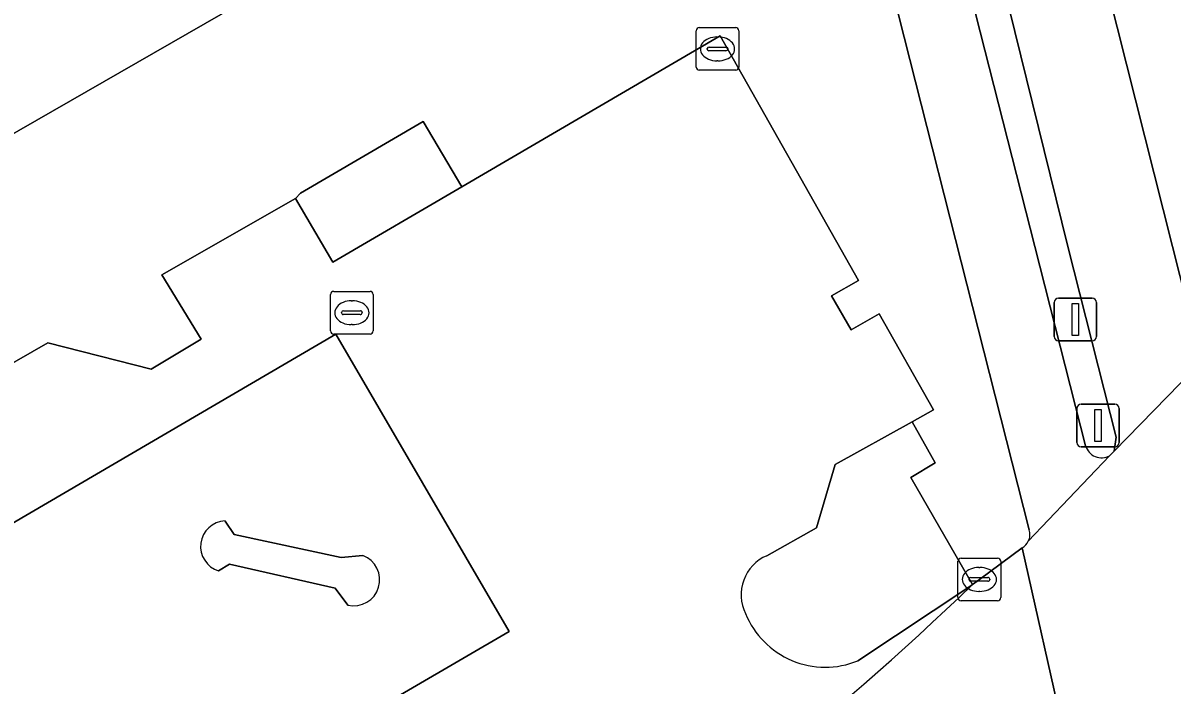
# Model space of a CAD drawing. Extents: x 158352 to 159489, y 383828 to 384603.
# Drawn here: x 159202.66 to 159229.58, y 383989.73 to 384005.24 of the extents above; entities that cross this region are included whole.
import ezdxf

# ---------------------------------------------------------------- set-up
doc = ezdxf.new("R2010")
doc.units = 0
for name, color, linetype in [('IMGEO_Berm_groen', 7, 'Continuous'), ('IMGEO_Berm_open', 7, 'Continuous'), ('IMGEO_Drukknoppaal', 7, 'Continuous'), ('IMGEO_Fietspad_gesloten', 7, 'Continuous'), ('IMGEO_Kolk', 7, 'Continuous'), ('IMGEO_Rijbaan_lokaal_open', 7, 'Continuous'), ('IMGEO_Rijbaan_regionaal_gesloten', 7, 'Continuous'), ('IMGEO_Rioolput', 7, 'Continuous'), ('IMGEO_Verkeerseiland_groen', 7, 'Continuous'), ('IMGEO_Verkeerseiland_open', 7, 'Continuous'), ('IMGEO_Verkeersregelinstallatiepaal', 7, 'Continuous'), ('IMGEO_Voetpad_open', 7, 'Continuous')]:
    doc.layers.add(name, color=color, linetype=linetype)

msp = doc.modelspace()

# ---------------------------------------------------------------- linework, layer by layer
at = {"layer": 'IMGEO_Berm_groen'}
for points in [[(159217.608, 384011.37), (159197.824, 384000)], [(159226.233, 383993.366), (159221.981, 384010.151)], [(159185.625, 383987.625), (159203.245, 383997.748), (159205.664, 383997.132), (159206.837, 383997.83), (159205.914, 383999.339), (159209.044, 384001.132), (159209.165, 384001.251), (159212.039, 384002.935), (159212.94, 384001.401), (159218.992, 384004.943), (159222.237, 383999.209), (159221.605, 383998.846), (159222.064, 383998.05), (159222.716, 383998.425), (159223.996, 383996.173), (159223.492, 383995.894), (159224.035, 383994.935), (159223.465, 383994.593), (159224.906, 383992.08), (159225.067, 383992.201), (159226.073, 383992.943)]]:
    msp.add_lwpolyline(points, dxfattribs=at)
for centre, radius, start, end in [((159225.894, 383993.254), 0.357, 333.336, 18.2533), ((159225.893, 383993.25), 0.356, 300.3627, 333.9669)]:
    msp.add_arc(centre, radius, start, end, dxfattribs=at)
at = {"layer": 'IMGEO_Berm_open'}
for points in [[(159223.492, 383995.894), (159221.687, 383994.896), (159221.253, 383993.407), (159220.085, 383992.757)], [(159222.222, 383990.294), (159224.866, 383992.05), (159224.906, 383992.08), (159223.465, 383994.593), (159224.035, 383994.935), (159223.492, 383995.894)]]:
    msp.add_lwpolyline(points, dxfattribs=at)
for centre, radius, start, end in [((159220.483, 383991.843), 0.997, 113.522, 206.2948), ((159221.459, 383992.163), 2.019, 202.1845, 292.2086)]:
    msp.add_arc(centre, radius, start, end, dxfattribs=at)
at = {"layer": 'IMGEO_Drukknoppaal'}
for p, q in [((159226.821, 383997.891), (159226.821, 383998.691)), ((159226.821, 383998.691), (159226.821, 383997.891)), ((159226.921, 383998.791), (159227.711, 383998.791)), ((159227.711, 383998.791), (159226.921, 383998.791)), ((159227.811, 383998.691), (159227.811, 383997.891)), ((159227.811, 383997.891), (159227.811, 383998.691)), ((159227.711, 383997.791), (159226.921, 383997.791)), ((159226.921, 383997.791), (159227.711, 383997.791))]:
    msp.add_line(p, q, dxfattribs=at)
msp.add_lwpolyline([(159227.241, 383998.666), (159227.391, 383998.666), (159227.391, 383997.916), (159227.241, 383997.916), (159227.241, 383998.666)], dxfattribs=at)
for centre, start, end in [((159226.921, 383998.691), 90, 180), ((159226.921, 383998.691), 90, 180), ((159227.711, 383998.691), 0, 90), ((159227.711, 383998.691), 360, 90), ((159226.921, 383997.891), 180, 270), ((159226.921, 383997.891), 180, 270), ((159227.711, 383997.891), 270, 0), ((159227.711, 383997.891), 270, 0)]:
    msp.add_arc(centre, 0.1, start, end, dxfattribs=at)
at = {"layer": 'IMGEO_Fietspad_gesloten'}
for points in [[(159230.126, 383997.965), (159229.939, 383998.616), (159229.59, 384000), (159226.35, 384012.865)], [(159139.352, 383966.321), (159163.947, 383980.489), (159183.59, 383991.819), (159197.824, 384000), (159217.608, 384011.37), (159219.861, 384012.651), (159220.27, 384012.844)], [(159224.214, 384011.517), (159224.789, 384009.451), (159225.487, 384006.73), (159227.14, 384000), (159228.274, 383995.535), (159228.227, 383995.21), (159230.702, 383997.748)]]:
    msp.add_lwpolyline(points, dxfattribs=at)
at = {"layer": 'IMGEO_Kolk'}
for p, q in [((159218.432, 384004.209), (159218.432, 384005.061)), ((159218.507, 384005.135), (159219.359, 384005.135)), ((159219.433, 384005.061), (159219.433, 384004.209)), ((159218.92, 384004.915), (159218.945, 384004.915)), ((159218.691, 384004.629), (159218.691, 384004.641)), ((159219.129, 384004.592), (159218.731, 384004.592)), ((159218.734, 384004.678), (159219.132, 384004.678)), ((159219.175, 384004.641), (159219.175, 384004.629)), ((159218.943, 384004.355), (159218.918, 384004.355)), ((159219.359, 384004.135), (159218.507, 384004.135)), ((159224.641, 383992.701), (159225.493, 383992.701)), ((159224.566, 383991.775), (159224.566, 383992.627)), ((159225.054, 383992.481), (159225.079, 383992.481)), ((159225.567, 383992.627), (159225.567, 383991.775)), ((159224.825, 383992.195), (159224.825, 383992.207)), ((159225.263, 383992.158), (159224.865, 383992.158)), ((159224.868, 383992.244), (159225.266, 383992.244)), ((159225.309, 383992.207), (159225.309, 383992.195)), ((159225.077, 383991.921), (159225.052, 383991.921)), ((159225.493, 383991.701), (159224.641, 383991.701))]:
    msp.add_line(p, q, dxfattribs=at)
for points in [[(159218.432, 384004.209), (159218.432, 384005.061)], [(159218.507, 384005.135), (159219.359, 384005.135)], [(159219.433, 384005.061), (159219.433, 384004.209)], [(159219.359, 384004.135), (159218.507, 384004.135)], [(159224.641, 383992.701), (159225.493, 383992.701)], [(159224.566, 383991.775), (159224.566, 383992.627)], [(159225.567, 383992.627), (159225.567, 383991.775)], [(159225.493, 383991.701), (159224.641, 383991.701)]]:
    msp.add_lwpolyline(points, dxfattribs=at)
for centre, radius, start, end in [((159218.509, 384005.059), 0.0765, 91.552, 178.448), ((159218.509, 384005.059), 0.0765, 91.552, 178.448), ((159219.357, 384005.059), 0.0765, 1.552, 88.448), ((159219.357, 384005.059), 0.0765, 1.552, 88.448), ((159218.731, 384004.638), 0.0403, 85.8775, 175.7526), ((159218.728, 384004.628), 0.0366, 178.938, 274.7102), ((159219.132, 384004.635), 0.043, 264.8664, 352.4533), ((159219.136, 384004.64), 0.0386, 1.7309, 96.639), ((159218.509, 384004.211), 0.0765, 181.552, 268.448), ((159218.509, 384004.211), 0.0765, 181.552, 268.448), ((159219.357, 384004.211), 0.0765, 271.552, 358.448), ((159219.357, 384004.211), 0.0765, 271.552, 358.448), ((159224.643, 383992.625), 0.0765, 91.552, 178.448), ((159224.643, 383992.625), 0.0765, 91.552, 178.448), ((159225.491, 383992.625), 0.0765, 1.552, 88.448), ((159225.491, 383992.625), 0.0765, 1.552, 88.448), ((159224.865, 383992.204), 0.0403, 85.8775, 175.7526), ((159224.862, 383992.194), 0.0366, 178.938, 274.7102), ((159225.266, 383992.201), 0.043, 264.8664, 352.4533), ((159225.27, 383992.206), 0.0386, 1.7309, 96.639), ((159224.643, 383991.777), 0.0765, 181.552, 268.448), ((159224.643, 383991.777), 0.0765, 181.552, 268.448), ((159225.491, 383991.777), 0.0765, 271.552, 358.448), ((159225.491, 383991.777), 0.0765, 271.552, 358.448)]:
    msp.add_arc(centre, radius, start, end, dxfattribs=at)
for centre, major_axis, ratio, start_param, end_param in [((159218.919, 384004.635), (-0.387, 0.002), 0.722429, 4.712389, 7.853982), ((159218.944, 384004.635), (-0.39, 0.002), 0.717154, 1.570796, 4.712389), ((159225.053, 383992.201), (-0.387, 0.002), 0.722429, 4.712389, 7.853982), ((159225.078, 383992.201), (-0.39, 0.002), 0.717154, 1.570796, 4.712389)]:
    msp.add_ellipse(centre, major_axis=major_axis, ratio=ratio, start_param=start_param, end_param=end_param, dxfattribs=at)
at = {"layer": 'IMGEO_Rijbaan_lokaal_open'}
for points in [[(159220.085, 383992.757), (159221.253, 383993.407), (159221.687, 383994.896), (159223.492, 383995.894), (159223.996, 383996.173), (159222.716, 383998.425), (159222.064, 383998.05), (159221.605, 383998.846), (159222.237, 383999.209), (159218.992, 384004.943), (159212.94, 384001.401), (159209.919, 383999.633), (159209.044, 384001.132), (159205.914, 383999.339), (159206.837, 383997.83), (159205.664, 383997.132), (159203.245, 383997.748), (159185.625, 383987.625), (159183.788, 383986.558), (159174.791, 383981.305), (159170.733, 383978.963), (159164.461, 383975.412)], [(159170.793, 383975.067), (159171.391, 383975.38), (159181.483, 383981.264), (159182.142, 383981.649), (159209.99, 383997.948), (159214.05, 383990.983), (159190.411, 383977.201)], [(159190.411, 383977.201), (159214.05, 383990.983), (159209.99, 383997.948), (159182.142, 383981.649)], [(159207.396, 383993.57), (159207.612, 383993.255), (159210.116, 383992.717), (159210.625, 383992.763)], [(159210.275, 383991.597), (159209.978, 383991.993), (159207.5, 383992.556), (159207.247, 383992.403)], [(159224.906, 383992.08), (159224.866, 383992.05), (159222.222, 383990.294)]]:
    msp.add_lwpolyline(points, dxfattribs=at)
for centre, radius, start, end in [((159207.421, 383992.974), 0.597, 92.3977, 253.0502), ((159210.409, 383992.192), 0.61, 257.3606, 69.2229), ((159220.483, 383991.843), 0.997, 113.522, 206.2948), ((159178.505, 384040.198), 66.846, 290.3516, 313.95897), ((159221.459, 383992.163), 2.019, 202.1845, 292.2086)]:
    msp.add_arc(centre, radius, start, end, dxfattribs=at)
at = {"layer": 'IMGEO_Rijbaan_regionaal_gesloten'}
for points in [[(159234.492, 384001.939), (159232.817, 384000), (159230.702, 383997.748), (159228.227, 383995.21), (159228.118, 383995.098), (159226.213, 383993.094)], [(159227.047, 383988.599), (159226.073, 383992.943), (159225.067, 383992.201), (159224.906, 383992.08)], [(159226.073, 383992.943), (159227.047, 383988.599), (159227.977, 383984.484), (159229.993, 383986.12), (159230.133, 383986.234), (159232.706, 383988.435)]]:
    msp.add_lwpolyline(points, dxfattribs=at)
for centre, radius, start, end in [((159225.893, 383993.25), 0.356, 300.3627, 333.9669), ((159178.505, 384040.198), 66.846, 290.3516, 313.95897)]:
    msp.add_arc(centre, radius, start, end, dxfattribs=at)
at = {"layer": 'IMGEO_Rioolput'}
for p, q in [((159209.867, 383998.026), (159209.867, 383998.878)), ((159209.942, 383998.952), (159210.794, 383998.952)), ((159210.868, 383998.878), (159210.868, 383998.026)), ((159210.355, 383998.732), (159210.38, 383998.732)), ((159210.126, 383998.446), (159210.126, 383998.458)), ((159210.564, 383998.409), (159210.166, 383998.409)), ((159210.169, 383998.495), (159210.567, 383998.495)), ((159210.61, 383998.458), (159210.61, 383998.446)), ((159210.378, 383998.172), (159210.353, 383998.172)), ((159210.794, 383997.952), (159209.942, 383997.952))]:
    msp.add_line(p, q, dxfattribs=at)
for points in [[(159209.867, 383998.026), (159209.867, 383998.878)], [(159209.942, 383998.952), (159210.794, 383998.952)], [(159210.868, 383998.878), (159210.868, 383998.026)], [(159210.794, 383997.952), (159209.942, 383997.952)]]:
    msp.add_lwpolyline(points, dxfattribs=at)
for centre, radius, start, end in [((159209.944, 383998.876), 0.0765, 91.552, 178.448), ((159209.944, 383998.876), 0.0765, 91.552, 178.448), ((159210.792, 383998.876), 0.0765, 1.552, 88.448), ((159210.792, 383998.876), 0.0765, 1.552, 88.448), ((159210.166, 383998.455), 0.0403, 85.8775, 175.7526), ((159210.163, 383998.445), 0.0366, 178.938, 274.7102), ((159210.567, 383998.452), 0.043, 264.8664, 352.4533), ((159210.571, 383998.457), 0.0386, 1.7309, 96.639), ((159209.944, 383998.028), 0.0765, 181.552, 268.448), ((159209.944, 383998.028), 0.0765, 181.552, 268.448), ((159210.792, 383998.028), 0.0765, 271.552, 358.448), ((159210.792, 383998.028), 0.0765, 271.552, 358.448)]:
    msp.add_arc(centre, radius, start, end, dxfattribs=at)
for centre, major_axis, ratio, start_param, end_param in [((159210.354, 383998.452), (-0.387, 0.002), 0.722429, 4.712389, 7.853982), ((159210.379, 383998.452), (-0.39, 0.002), 0.717154, 1.570796, 4.712389)]:
    msp.add_ellipse(centre, major_axis=major_axis, ratio=ratio, start_param=start_param, end_param=end_param, dxfattribs=at)
at = {"layer": 'IMGEO_Verkeerseiland_groen'}
msp.add_lwpolyline([(159225.746, 384015.372), (159229.909, 384016.338), (159230.461, 384013.889), (159226.35, 384012.865), (159229.59, 384000), (159229.939, 383998.616), (159231.28, 384000), (159233.643, 384002.715)], dxfattribs=at)
at = {"layer": 'IMGEO_Verkeerseiland_open'}
for points in [[(159228.118, 383995.098), (159228.227, 383995.21), (159228.274, 383995.535), (159227.14, 384000), (159225.487, 384006.73), (159224.789, 384009.451), (159224.214, 384011.517)], [(159223.487, 384011.335), (159226.369, 384000), (159227.556, 383995.333)], [(159210.625, 383992.763), (159210.116, 383992.717), (159207.612, 383993.255), (159207.396, 383993.57)], [(159207.247, 383992.403), (159207.5, 383992.556), (159209.978, 383991.993), (159210.275, 383991.597)]]:
    msp.add_lwpolyline(points, dxfattribs=at)
for centre, radius, start, end in [((159227.933, 383995.444), 0.393, 196.4631, 298.1525), ((159207.421, 383992.974), 0.597, 92.3977, 253.0502), ((159210.409, 383992.192), 0.61, 257.3606, 69.2229)]:
    msp.add_arc(centre, radius, start, end, dxfattribs=at)
at = {"layer": 'IMGEO_Verkeersregelinstallatiepaal'}
for p, q in [((159227.349, 383995.407), (159227.349, 383996.207)), ((159227.349, 383996.207), (159227.349, 383995.407)), ((159227.449, 383996.307), (159228.239, 383996.307)), ((159228.239, 383996.307), (159227.449, 383996.307)), ((159228.339, 383996.207), (159228.339, 383995.407)), ((159228.339, 383995.407), (159228.339, 383996.207)), ((159228.239, 383995.307), (159227.449, 383995.307)), ((159227.449, 383995.307), (159228.239, 383995.307))]:
    msp.add_line(p, q, dxfattribs=at)
msp.add_lwpolyline([(159227.769, 383996.182), (159227.919, 383996.182), (159227.919, 383995.432), (159227.769, 383995.432), (159227.769, 383996.182)], dxfattribs=at)
for centre, start, end in [((159227.449, 383996.207), 90, 180), ((159227.449, 383996.207), 90, 180), ((159228.239, 383996.207), 0, 90), ((159228.239, 383996.207), 360, 90), ((159227.449, 383995.407), 180, 270), ((159227.449, 383995.407), 180, 270), ((159228.239, 383995.407), 270, 0), ((159228.239, 383995.407), 270, 0)]:
    msp.add_arc(centre, 0.1, start, end, dxfattribs=at)
at = {"layer": 'IMGEO_Voetpad_open'}
for points in [[(159227.556, 383995.333), (159226.369, 384000), (159223.487, 384011.335)], [(159221.981, 384010.151), (159226.233, 383993.366)], [(159226.213, 383993.094), (159228.118, 383995.098)]]:
    msp.add_lwpolyline(points, dxfattribs=at)
msp.add_lwpolyline([(159212.94, 384001.401), (159212.039, 384002.935), (159209.165, 384001.251), (159209.044, 384001.132), (159209.919, 383999.633)], close=True, dxfattribs=at)
for centre, radius, start, end in [((159227.933, 383995.444), 0.393, 196.4631, 298.1525), ((159225.894, 383993.254), 0.357, 333.336, 18.2533)]:
    msp.add_arc(centre, radius, start, end, dxfattribs=at)

doc.saveas('drawing.dxf')
